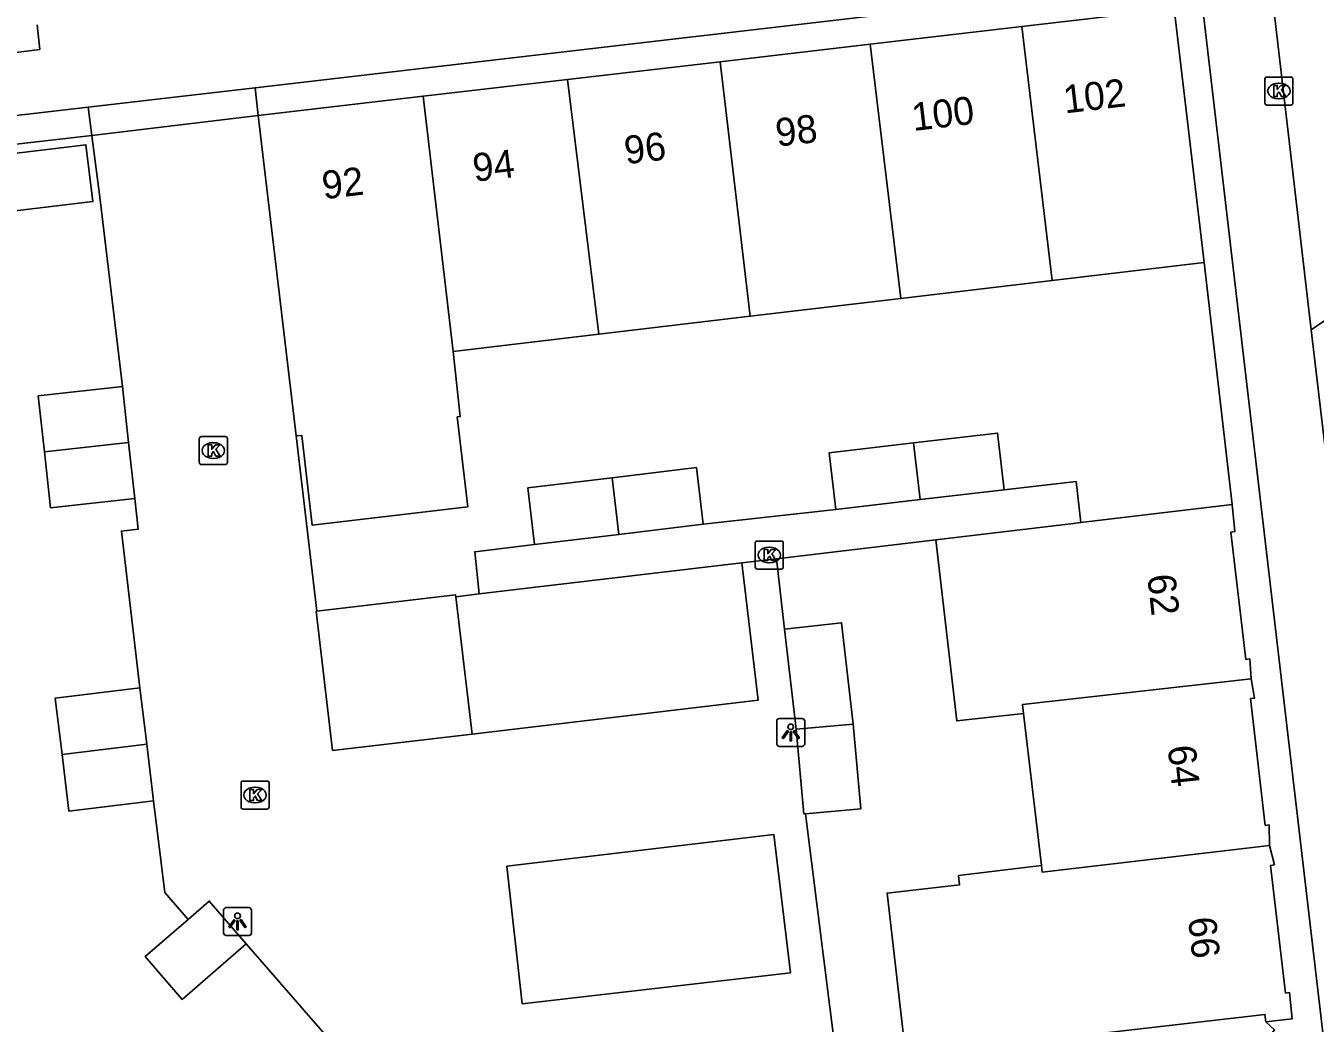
# Model space of a CAD drawing. Extents: x 160379 to 161131, y 383940 to 384849.
# Drawn here: x 160576.05 to 160622.08, y 384700.27 to 384735.89 of the extents above; entities that cross this region are included whole.
import ezdxf

# ---------------------------------------------------------------- set-up
doc = ezdxf.new("R2010")
doc.units = 0
for name, color, linetype in [('IMGEO_Erf', 7, 'Continuous'), ('IMGEO_Groenvoorziening', 7, 'Continuous'), ('IMGEO_Hek', 7, 'Continuous'), ('IMGEO_Kolk', 7, 'Continuous'), ('IMGEO_Lichtpunt', 7, 'Continuous'), ('IMGEO_Muur', 7, 'Continuous'), ('IMGEO_Pand', 7, 'Continuous'), ('IMGEO_Pand_nummerreeks', 7, 'Continuous'), ('IMGEO_Parkeervlak_open', 7, 'Continuous'), ('IMGEO_Rijbaan_lokaal_open', 7, 'Continuous'), ('IMGEO_Voetpad_open', 7, 'Continuous')]:
    doc.layers.add(name, color=color, linetype=linetype)

msp = doc.modelspace()

# ---------------------------------------------------------------- linework, layer by layer
at = {"layer": 'IMGEO_Erf'}
for points in [[(160578.409, 384731.972), (160568.738, 384730.872)], [(160618.118, 384727.433), (160619.12, 384718.8)]]:
    msp.add_lwpolyline(points, dxfattribs=at)
at = {"layer": 'IMGEO_Groenvoorziening'}
msp.add_lwpolyline([(160621.946, 384725.035), (160624.908, 384727.058)], dxfattribs=at)
at = {"layer": 'IMGEO_Hek'}
msp.add_lwpolyline([(160584.35, 384732.688), (160578.409, 384731.972)], dxfattribs=at)
at = {"layer": 'IMGEO_Kolk'}
for p, q in [((160620.287, 384733.136), (160620.287, 384733.988)), ((160620.362, 384734.062), (160621.214, 384734.062)), ((160620.775, 384733.842), (160620.8, 384733.842)), ((160621.288, 384733.988), (160621.288, 384733.136)), ((160621.214, 384733.062), (160620.362, 384733.062)), ((160620.798, 384733.282), (160620.773, 384733.282)), ((160582.244, 384720.296), (160582.244, 384721.148)), ((160582.319, 384721.222), (160583.171, 384721.222)), ((160582.732, 384721.002), (160582.757, 384721.002)), ((160583.245, 384721.148), (160583.245, 384720.296)), ((160582.755, 384720.442), (160582.73, 384720.442)), ((160583.171, 384720.222), (160582.319, 384720.222)), ((160602.092, 384716.564), (160602.092, 384717.416)), ((160602.167, 384717.49), (160603.019, 384717.49)), ((160602.58, 384717.27), (160602.605, 384717.27)), ((160603.093, 384717.416), (160603.093, 384716.564)), ((160603.019, 384716.49), (160602.167, 384716.49)), ((160602.603, 384716.71), (160602.578, 384716.71)), ((160583.732, 384707.993), (160583.732, 384708.845)), ((160583.807, 384708.919), (160584.659, 384708.919)), ((160584.22, 384708.699), (160584.245, 384708.699)), ((160584.733, 384708.845), (160584.733, 384707.993)), ((160584.243, 384708.139), (160584.218, 384708.139)), ((160584.659, 384707.919), (160583.807, 384707.919))]:
    msp.add_line(p, q, dxfattribs=at)
for points in [[(160620.287, 384733.136), (160620.287, 384733.988)], [(160620.362, 384734.062), (160621.214, 384734.062)], [(160621.288, 384733.988), (160621.288, 384733.136)], [(160620.608, 384733.762), (160620.731, 384733.762), (160620.731, 384733.611), (160620.861, 384733.762), (160621.025, 384733.762), (160620.879, 384733.611), (160621.032, 384733.362), (160620.88, 384733.362), (160620.795, 384733.526), (160620.731, 384733.459), (160620.731, 384733.362), (160620.608, 384733.362), (160620.608, 384733.762)], [(160621.214, 384733.062), (160620.362, 384733.062)], [(160582.244, 384720.296), (160582.244, 384721.148)], [(160582.319, 384721.222), (160583.171, 384721.222)], [(160582.565, 384720.922), (160582.688, 384720.922), (160582.688, 384720.771), (160582.818, 384720.922), (160582.982, 384720.922), (160582.836, 384720.771), (160582.989, 384720.522), (160582.837, 384720.522), (160582.752, 384720.686), (160582.688, 384720.619), (160582.688, 384720.522), (160582.565, 384720.522), (160582.565, 384720.922)], [(160583.245, 384721.148), (160583.245, 384720.296)], [(160583.171, 384720.222), (160582.319, 384720.222)], [(160602.092, 384716.564), (160602.092, 384717.416)], [(160602.167, 384717.49), (160603.019, 384717.49)], [(160603.093, 384717.416), (160603.093, 384716.564)], [(160602.413, 384717.19), (160602.536, 384717.19), (160602.536, 384717.039), (160602.666, 384717.19), (160602.83, 384717.19), (160602.684, 384717.039), (160602.837, 384716.79), (160602.685, 384716.79), (160602.6, 384716.954), (160602.536, 384716.887), (160602.536, 384716.79), (160602.413, 384716.79), (160602.413, 384717.19)], [(160603.019, 384716.49), (160602.167, 384716.49)], [(160583.732, 384707.993), (160583.732, 384708.845)], [(160583.807, 384708.919), (160584.659, 384708.919)], [(160584.053, 384708.619), (160584.176, 384708.619), (160584.176, 384708.468), (160584.306, 384708.619), (160584.47, 384708.619), (160584.324, 384708.468), (160584.477, 384708.219), (160584.325, 384708.219), (160584.24, 384708.383), (160584.176, 384708.316), (160584.176, 384708.219), (160584.053, 384708.219), (160584.053, 384708.619)], [(160584.733, 384708.845), (160584.733, 384707.993)], [(160584.659, 384707.919), (160583.807, 384707.919)]]:
    msp.add_lwpolyline(points, dxfattribs=at)
for centre, start, end in [((160620.364, 384733.986), 91.552, 178.448), ((160620.364, 384733.986), 91.552, 178.448), ((160621.212, 384733.986), 1.552, 88.448), ((160621.212, 384733.986), 1.552, 88.448), ((160620.364, 384733.138), 181.552, 268.448), ((160620.364, 384733.138), 181.552, 268.448), ((160621.212, 384733.138), 271.552, 358.448), ((160621.212, 384733.138), 271.552, 358.448), ((160582.321, 384721.146), 91.552, 178.448), ((160582.321, 384721.146), 91.552, 178.448), ((160583.169, 384721.146), 1.552, 88.448), ((160583.169, 384721.146), 1.552, 88.448), ((160582.321, 384720.298), 181.552, 268.448), ((160582.321, 384720.298), 181.552, 268.448), ((160583.169, 384720.298), 271.552, 358.448), ((160583.169, 384720.298), 271.552, 358.448), ((160602.169, 384717.414), 91.552, 178.448), ((160602.169, 384717.414), 91.552, 178.448), ((160603.017, 384717.414), 1.552, 88.448), ((160603.017, 384717.414), 1.552, 88.448), ((160602.169, 384716.566), 181.552, 268.448), ((160602.169, 384716.566), 181.552, 268.448), ((160603.017, 384716.566), 271.552, 358.448), ((160603.017, 384716.566), 271.552, 358.448), ((160583.809, 384708.843), 91.552, 178.448), ((160583.809, 384708.843), 91.552, 178.448), ((160584.657, 384708.843), 1.552, 88.448), ((160584.657, 384708.843), 1.552, 88.448), ((160583.809, 384707.995), 181.552, 268.448), ((160583.809, 384707.995), 181.552, 268.448), ((160584.657, 384707.995), 271.552, 358.448), ((160584.657, 384707.995), 271.552, 358.448)]:
    msp.add_arc(centre, 0.0765, start, end, dxfattribs=at)
for centre, major_axis, ratio, start_param, end_param in [((160620.774, 384733.562), (-0.387, 0.002), 0.722429, 4.712389, 7.853982), ((160620.799, 384733.562), (-0.39, 0.002), 0.717154, 1.570796, 4.712389), ((160582.731, 384720.722), (-0.387, 0.002), 0.722429, 4.712389, 7.853982), ((160582.756, 384720.722), (-0.39, 0.002), 0.717154, 1.570796, 4.712389), ((160602.579, 384716.99), (-0.387, 0.002), 0.722429, 4.712389, 7.853982), ((160602.604, 384716.99), (-0.39, 0.002), 0.717154, 1.570796, 4.712389), ((160584.219, 384708.419), (-0.387, 0.002), 0.722429, 4.712389, 7.853982), ((160584.244, 384708.419), (-0.39, 0.002), 0.717154, 1.570796, 4.712389)]:
    msp.add_ellipse(centre, major_axis=major_axis, ratio=ratio, start_param=start_param, end_param=end_param, dxfattribs=at)
at = {"layer": 'IMGEO_Lichtpunt'}
for p, q in [((160602.861, 384711.058), (160602.861, 384710.251)), ((160602.861, 384711.058), (160602.861, 384710.251)), ((160603.763, 384711.153), (160602.955, 384711.153)), ((160603.763, 384711.153), (160602.955, 384711.153)), ((160603.857, 384710.251), (160603.857, 384711.058)), ((160603.857, 384710.251), (160603.857, 384711.058)), ((160602.955, 384710.157), (160603.763, 384710.157)), ((160602.955, 384710.157), (160603.763, 384710.157)), ((160584.012, 384704.401), (160583.204, 384704.401)), ((160584.012, 384704.401), (160583.204, 384704.401)), ((160583.11, 384704.306), (160583.11, 384703.499)), ((160583.11, 384704.306), (160583.11, 384703.499)), ((160584.106, 384703.499), (160584.106, 384704.306)), ((160584.106, 384703.499), (160584.106, 384704.306)), ((160583.204, 384703.405), (160584.012, 384703.405)), ((160583.204, 384703.405), (160584.012, 384703.405))]:
    msp.add_line(p, q, dxfattribs=at)
for points in [[(160603.235, 384710.722), (160603.274, 384710.694), (160603.086, 384710.432), (160603.048, 384710.459), (160603.235, 384710.722)], [(160603.337, 384710.674), (160603.384, 384710.674), (160603.384, 384710.352), (160603.337, 384710.352), (160603.337, 384710.674)], [(160603.447, 384710.694), (160603.485, 384710.721), (160603.672, 384710.459), (160603.633, 384710.431), (160603.447, 384710.694)], [(160583.484, 384703.97), (160583.523, 384703.942), (160583.335, 384703.68), (160583.297, 384703.707), (160583.484, 384703.97)], [(160583.586, 384703.922), (160583.633, 384703.922), (160583.633, 384703.6), (160583.586, 384703.6), (160583.586, 384703.922)], [(160583.696, 384703.942), (160583.734, 384703.969), (160583.921, 384703.707), (160583.882, 384703.679), (160583.696, 384703.942)]]:
    msp.add_lwpolyline(points, dxfattribs=at)
for centre in [(160603.36, 384710.856), (160583.609, 384704.104)]:
    msp.add_circle(centre, 0.0994, dxfattribs=at)
for centre, start, end in [((160602.955, 384711.058), 90, 180), ((160602.955, 384711.058), 90, 180), ((160603.763, 384711.058), 0, 90), ((160603.763, 384711.058), 0, 90), ((160602.955, 384710.251), 180, 270), ((160602.955, 384710.251), 180, 270), ((160603.763, 384710.251), 270, 0), ((160603.763, 384710.251), 270, 360), ((160583.204, 384704.306), 90, 180), ((160583.204, 384704.306), 90, 180), ((160584.012, 384704.306), 0, 90), ((160584.012, 384704.306), 0, 90), ((160583.204, 384703.499), 180, 270), ((160583.204, 384703.499), 180, 270), ((160584.012, 384703.499), 270, 0), ((160584.012, 384703.499), 270, 360)]:
    msp.add_arc(centre, 0.0946, start, end, dxfattribs=at)
at = {"layer": 'IMGEO_Muur'}
for points in [[(160568.738, 384730.872), (160578.409, 384731.972), (160578.706, 384729.67)], [(160618.118, 384727.433), (160619.12, 384718.8)]]:
    msp.add_lwpolyline(points, dxfattribs=at)
at = {"layer": 'IMGEO_Pand'}
for points in [[(160611.608, 384735.863), (160617.044, 384736.496), (160618.118, 384727.433)], [(160606.201, 384735.233), (160611.608, 384735.863)], [(160612.691, 384726.791), (160611.608, 384735.863)], [(160600.838, 384734.608), (160606.201, 384735.233)], [(160607.287, 384726.151), (160606.201, 384735.233)], [(160595.384, 384733.973), (160600.838, 384734.608)], [(160600.838, 384734.608), (160601.916, 384725.516)], [(160590.23, 384733.373), (160595.384, 384733.973)], [(160596.506, 384724.875), (160595.384, 384733.973)], [(160584.35, 384732.688), (160590.23, 384733.373)], [(160591.311, 384724.26), (160590.23, 384733.373)], [(160585.702, 384721.242), (160584.35, 384732.688)], [(160575.377, 384729.247), (160575.134, 384731.273), (160578.197, 384731.64), (160578.44, 384729.615), (160575.377, 384729.247)], [(160618.118, 384727.433), (160612.691, 384726.791)], [(160612.691, 384726.791), (160607.287, 384726.151)], [(160607.287, 384726.151), (160601.916, 384725.516)], [(160601.916, 384725.516), (160596.506, 384724.875)], [(160596.506, 384724.875), (160591.311, 384724.26)], [(160591.311, 384724.26), (160591.56, 384721.933), (160591.454, 384721.921), (160591.833, 384718.712), (160586.278, 384718.057), (160585.9, 384721.265), (160585.702, 384721.242)], [(160576.714, 384720.678), (160576.493, 384722.681), (160579.498, 384723.012)], [(160579.498, 384723.012), (160579.719, 384721.009)], [(160576.714, 384720.678), (160579.719, 384721.009)], [(160579.719, 384721.009), (160579.939, 384719.007)], [(160604.974, 384718.616), (160604.737, 384720.642), (160607.741, 384720.994)], [(160607.741, 384720.994), (160610.745, 384721.345), (160610.982, 384719.319)], [(160607.984, 384718.968), (160607.741, 384720.994)], [(160579.939, 384719.007), (160576.934, 384718.676), (160576.714, 384720.678)], [(160596.982, 384719.752), (160599.991, 384720.112), (160600.233, 384718.087)], [(160594.215, 384717.366), (160593.973, 384719.391), (160596.982, 384719.752)], [(160597.224, 384717.726), (160596.982, 384719.752)], [(160610.982, 384719.319), (160607.984, 384718.968)], [(160607.984, 384718.968), (160604.974, 384718.616)], [(160619.12, 384718.8), (160613.722, 384718.152)], [(160619.12, 384718.8), (160619.216, 384717.826), (160619.076, 384717.812), (160619.609, 384713.263), (160619.748, 384713.28), (160619.8, 384712.57)], [(160608.54, 384717.53), (160613.455, 384718.12), (160613.722, 384718.152)], [(160597.224, 384717.726), (160594.215, 384717.366)], [(160600.233, 384718.087), (160597.224, 384717.726)], [(160608.54, 384717.53), (160609.287, 384711.068), (160611.672, 384711.334)], [(160591.4, 384715.503), (160591.392, 384715.573), (160586.441, 384714.988)], [(160591.4, 384715.503), (160591.98, 384710.599)], [(160591.98, 384710.599), (160587.004, 384710.011), (160586.417, 384714.985), (160586.441, 384714.988)], [(160605.586, 384710.956), (160605.176, 384714.574), (160603.138, 384714.343)], [(160603.555, 384710.772), (160603.138, 384714.343)], [(160577.341, 384709.863), (160577.095, 384711.878), (160580.121, 384712.247)], [(160580.121, 384712.247), (160580.367, 384710.232)], [(160611.672, 384711.334), (160611.635, 384711.653), (160619.8, 384712.57)], [(160619.8, 384712.57), (160619.918, 384711.882), (160619.779, 384711.865), (160620.3, 384707.337), (160620.438, 384707.355), (160620.449, 384706.612)], [(160612.307, 384705.903), (160611.672, 384711.334)], [(160603.555, 384710.772), (160605.586, 384710.956)], [(160603.883, 384707.75), (160603.828, 384707.745), (160603.555, 384710.772)], [(160605.586, 384710.956), (160605.86, 384707.929), (160603.883, 384707.75)], [(160580.367, 384710.232), (160577.341, 384709.863)], [(160580.612, 384708.217), (160577.586, 384707.848), (160577.341, 384709.863)], [(160580.367, 384710.232), (160580.612, 384708.217)], [(160620.449, 384706.612), (160612.334, 384705.666), (160612.307, 384705.903)], [(160620.449, 384706.612), (160620.628, 384705.923), (160620.489, 384705.905), (160621.028, 384701.349), (160621.168, 384701.362), (160621.256, 384700.426), (160620.321, 384700.317)], [(160612.307, 384705.903), (160609.351, 384705.541), (160609.389, 384705.214), (160606.799, 384704.916), (160607.444, 384699.306), (160610.034, 384699.604), (160610.057, 384699.405), (160613.161, 384699.762)], [(160581.841, 384703.978), (160582.597, 384704.633), (160583.919, 384703.106)], [(160583.919, 384703.106), (160581.629, 384701.123), (160580.307, 384702.65), (160581.841, 384703.978)], [(160613.161, 384699.762), (160620.29, 384700.582), (160620.321, 384700.317)], [(160620.321, 384700.317), (160620.637, 384700.035), (160620.544, 384699.931), (160623.45, 384696.968), (160623.547, 384697.069), (160623.902, 384696.729)]]:
    msp.add_lwpolyline(points, dxfattribs=at)
at = {"layer": 'IMGEO_Parkeervlak_open'}
msp.add_lwpolyline([(160592.237, 384715.602), (160591.4, 384715.503)], dxfattribs=at)
at = {"layer": 'IMGEO_Rijbaan_lokaal_open'}
for points in [[(160578.278, 384732.985), (160580.426, 384733.233), (160584.233, 384733.678)], [(160584.35, 384732.688), (160584.233, 384733.678)], [(160578.278, 384732.985), (160578.409, 384731.972)], [(160578.409, 384731.972), (160578.706, 384729.67), (160579.498, 384723.012)], [(160586.441, 384714.988), (160585.702, 384721.242)], [(160579.939, 384719.007), (160580.06, 384717.913), (160579.463, 384717.848), (160580.121, 384712.247)], [(160602.849, 384716.857), (160601.611, 384716.711)], [(160603.138, 384714.343), (160602.849, 384716.857)], [(160601.611, 384716.711), (160602.191, 384711.807), (160591.98, 384710.599)], [(160580.612, 384708.217), (160581.013, 384704.935), (160581.841, 384703.978)], [(160606.893, 384693.322), (160608.099, 384694.488), (160605.178, 384697.436), (160603.883, 384707.75)], [(160593.221, 384705.882), (160602.759, 384707.004), (160603.346, 384702.064), (160593.771, 384700.957), (160593.221, 384705.882)], [(160583.919, 384703.106), (160588.376, 384697.972)]]:
    msp.add_lwpolyline(points, dxfattribs=at)
at = {"layer": 'IMGEO_Voetpad_open'}
for points in [[(160621.946, 384725.035), (160620.438, 384737.93)], [(160584.233, 384733.678), (160617.943, 384737.619)], [(160617.943, 384737.619), (160622.397, 384699.635), (160643.623, 384678.211), (160642.918, 384677.515)], [(160576.457, 384735.92), (160576.547, 384735.047), (160573.04, 384734.6), (160572.894, 384734.851)], [(160558.529, 384730.702), (160578.278, 384732.985)], [(160622.435, 384720.808), (160621.946, 384725.035)], [(160613.722, 384718.152), (160613.547, 384719.619), (160610.982, 384719.319)], [(160604.974, 384718.616), (160600.233, 384718.087)], [(160594.215, 384717.366), (160592.076, 384717.11), (160592.237, 384715.602)], [(160602.849, 384716.857), (160608.54, 384717.53)], [(160601.611, 384716.711), (160592.237, 384715.602)]]:
    msp.add_lwpolyline(points, dxfattribs=at)

# ---------------------------------------------------------------- texts
at = {"layer": 'IMGEO_Pand_nummerreeks'}
for s, rotation, p in [('102', 6.7593, (160613.15, 384732.759)), ('100', 6.7593, (160607.738, 384732.132)), ('98', 6.7593, (160602.878, 384731.571)), ('96', 6.7593, (160597.474, 384730.944)), ('94', 6.7593, (160592.065, 384730.318)), ('92', 6.7609, (160586.682, 384729.694)), ('62', 276.1304, (160616.09, 384716.263)), ('64', 276.1312, (160616.815, 384710.155)), ('66', 276.1304, (160617.543, 384704.02))]:
    msp.add_text(s, height=1, rotation=rotation, dxfattribs=at).set_placement(p)

doc.saveas('drawing.dxf')
